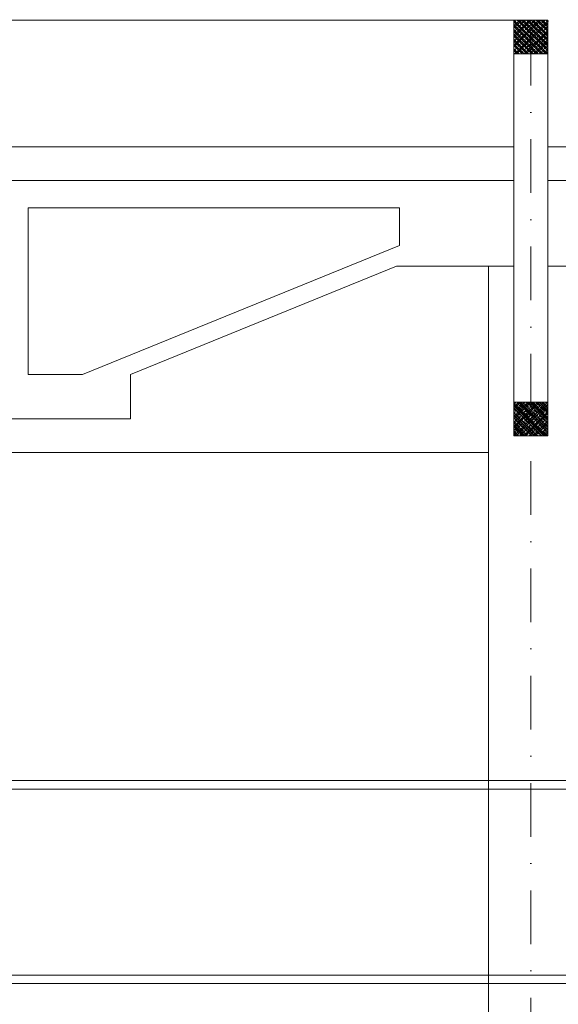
# Model space of a CAD drawing. Header units: millimetres. Extents: x -916886 to 3713765, y -2985421 to 1675785.
# Tile 116 of 656: x 14975 to 18163, y -61635 to -55808. Entities that reach past the tile are written whole.
import ezdxf

# ---------------------------------------------------------------- set-up
doc = ezdxf.new("R2010")
doc.units = ezdxf.units.MM
doc.linetypes.add('CENTERX2', pattern=[101.6, 63.5, -12.7, 12.7, -12.7])
doc.linetypes.add('DASHDOT', pattern=[25.4, 12.7, -6.35, 0, -6.35])
for name, color, linetype, lineweight in [('A99_N_kce-pohl', 1, 'Continuous', 9), ('A99_N_sraf', 252, 'Continuous', 0), ('A99_N_sraf @ 100 VP46', 252, 'Continuous', 0), ('A99_N_sraf @ 100 VPModel', 252, 'Continuous', 0), ('A99_N_sraf @ 200 VP1', 252, 'Continuous', 0), ('A99_N_sraf @ 200 VP10', 252, 'Continuous', 0), ('A99_N_sraf @ 200 VP11', 252, 'Continuous', 0), ('A99_N_sraf @ 200 VP12', 252, 'Continuous', 0), ('A99_N_sraf @ 200 VP13', 252, 'Continuous', 0), ('A99_N_sraf @ 200 VP14', 252, 'Continuous', 0), ('A99_N_sraf @ 200 VP15', 252, 'Continuous', 0), ('A99_N_sraf @ 200 VP16', 252, 'Continuous', 0), ('A99_N_sraf @ 200 VP17', 252, 'Continuous', 0), ('A99_N_sraf @ 200 VP18', 252, 'Continuous', 0), ('A99_N_sraf @ 200 VP19', 252, 'Continuous', 0), ('A99_N_sraf @ 200 VP2', 252, 'Continuous', 0), ('A99_N_sraf @ 200 VP20', 252, 'Continuous', 0), ('A99_N_sraf @ 200 VP21', 252, 'Continuous', 0), ('A99_N_sraf @ 200 VP22', 252, 'Continuous', 0), ('A99_N_sraf @ 200 VP23', 252, 'Continuous', 0), ('A99_N_sraf @ 200 VP24', 252, 'Continuous', 0), ('A99_N_sraf @ 200 VP25', 252, 'Continuous', 0), ('A99_N_sraf @ 200 VP26', 252, 'Continuous', 0), ('A99_N_sraf @ 200 VP27', 252, 'Continuous', 0), ('A99_N_sraf @ 200 VP28', 252, 'Continuous', 0), ('A99_N_sraf @ 200 VP3', 252, 'Continuous', 0), ('A99_N_sraf @ 200 VP31', 252, 'Continuous', 0), ('A99_N_sraf @ 200 VP32', 252, 'Continuous', 0), ('A99_N_sraf @ 200 VP33', 252, 'Continuous', 0), ('A99_N_sraf @ 200 VP34', 252, 'Continuous', 0), ('A99_N_sraf @ 200 VP35', 252, 'Continuous', 0), ('A99_N_sraf @ 200 VP36', 252, 'Continuous', 0), ('A99_N_sraf @ 200 VP37', 252, 'Continuous', 0), ('A99_N_sraf @ 200 VP38', 252, 'Continuous', 0), ('A99_N_sraf @ 200 VP39', 252, 'Continuous', 0), ('A99_N_sraf @ 200 VP4', 252, 'Continuous', 0), ('A99_N_sraf @ 200 VP40', 252, 'Continuous', 0), ('A99_N_sraf @ 200 VP41', 252, 'Continuous', 0), ('A99_N_sraf @ 200 VP42', 252, 'Continuous', 0), ('A99_N_sraf @ 200 VP43', 252, 'Continuous', 0), ('A99_N_sraf @ 200 VP44', 252, 'Continuous', 0), ('A99_N_sraf @ 200 VP45', 252, 'Continuous', 0), ('A99_N_sraf @ 200 VP47', 252, 'Continuous', 0), ('A99_N_sraf @ 200 VP48', 252, 'Continuous', 0), ('A99_N_sraf @ 200 VP49', 252, 'Continuous', 0), ('A99_N_sraf @ 200 VP50', 252, 'Continuous', 0), ('A99_N_sraf @ 200 VP6', 252, 'Continuous', 0), ('A99_N_sraf @ 200 VP7', 252, 'Continuous', 0), ('A99_N_sraf @ 200 VP8', 252, 'Continuous', 0), ('A99_N_sraf @ 200 VP9', 252, 'Continuous', 0), ('A99_N_sraf @ 200 VPModel', 252, 'Continuous', 0), ('A99_N_sraf @ 50 (2)', 252, 'Continuous', 0), ('A99_S_kce-pohl', 7, 'Continuous', 5), ('A99_S_kce-rez-sil', 7, 'Continuous', 15), ('A99_S_osy', 1, 'CENTERX2', 5)]:
    doc.layers.add(name, color=color, linetype=linetype, lineweight=lineweight)
pattern_1 = [(45, (12240, -24905.143), (-28.28427, 28.28427), []), (45, (12251.314, -24905.143), (-28.28427, 28.28427), []), (45, (12273.94, -24905.143), (-16.970563, 39.59798), [16, -8, 0, -8])]
pattern_2 = [(315, (-24905.143, -12240), (28.28427, 28.28427), []), (315, (-24905.143, -12251.314), (28.28427, 28.28427), []), (315, (-24905.143, -12273.94), (39.59798, 16.970563), [16, -8, 0, -8])]
pattern_3 = [(135, (24905.143, 12240), (-28.284271, -28.284271), []), (135, (24905.143, 12251.314), (-28.284271, -28.284271), []), (135, (24905.143, 12273.94), (-39.59798, -16.970563), [16, -8, 0, -8])]
pattern_4 = [(315, (-24905.143, -12240), (28.28427, 28.28427), []), (315, (-24905.143, -12251.314), (28.28427, 28.28427), []), (315, (-24905.143, -12273.94), (39.59798, 16.970563), [16, -8, 0, -8])]
pattern_5 = [(45, (12240, -27105.143), (-28.28427, 28.28427), []), (45, (12251.314, -27105.143), (-28.28427, 28.28427), []), (45, (12273.94, -27105.143), (-16.970563, 39.59798), [16, -8, 0, -8])]
pattern_6 = [(315, (-27105.143, -12240), (28.284271, 28.284271), []), (315, (-27105.143, -12251.314), (28.284271, 28.284271), []), (315, (-27105.143, -12273.94), (39.59798, 16.970563), [16, -8, 0, -8])]
pattern_7 = [(135, (27105.143, 12240), (-28.284271, -28.284271), []), (135, (27105.143, 12251.314), (-28.284271, -28.284271), []), (135, (27105.143, 12273.94), (-39.59798, -16.970563), [16, -8, 0, -8])]
pattern_8 = [(315, (-27105.143, -12240), (28.284271, 28.284271), []), (315, (-27105.143, -12251.314), (28.284271, 28.284271), []), (315, (-27105.143, -12273.94), (39.59798, 16.970563), [16, -8, 0, -8])]

# ---------------------------------------------------------------- blocks, each defined once
blk = doc.blocks.new('*U2423')
at = {"layer": 'A99_N_sraf @ 100 VP46', "lineweight": 0, "ltscale": 2, "transparency": 33554687}
h = blk.add_hatch(dxfattribs=at)
h.set_pattern_fill('ZELEZOBETON', color=256, scale=8)
h.set_pattern_definition(pattern_4)
h.paths.add_polyline_path([(18100, -56010.1), (18100, -55810.1), (17900, -55810.1), (17900, -56010.1)])
at = {"layer": 'A99_N_sraf @ 100 VPModel', "lineweight": 0, "ltscale": 2, "transparency": 33554687}
h = blk.add_hatch(dxfattribs=at)
h.set_pattern_fill('ZELEZOBETON', color=256, scale=8)
h.set_pattern_definition(pattern_1)
h.paths.add_polyline_path([(18100, -56010.1), (18100, -55810.1), (17900, -55810.1), (17900, -56010.1)])
at = {"layer": 'A99_N_sraf @ 200 VP1', "lineweight": 0, "ltscale": 2, "transparency": 33554687}
h = blk.add_hatch(dxfattribs=at)
h.set_pattern_fill('ZELEZOBETON', color=256, scale=8)
h.set_pattern_definition(pattern_1)
h.paths.add_polyline_path([(18100, -56010.1), (18100, -55810.1), (17900, -55810.1), (17900, -56010.1)])
at = {"layer": 'A99_N_sraf @ 200 VP10', "lineweight": 0, "ltscale": 2, "transparency": 33554687}
h = blk.add_hatch(dxfattribs=at)
h.set_pattern_fill('ZELEZOBETON', color=256, scale=8)
h.set_pattern_definition(pattern_1)
h.paths.add_polyline_path([(18100, -56010.1), (18100, -55810.1), (17900, -55810.1), (17900, -56010.1)])
at = {"layer": 'A99_N_sraf @ 200 VP11', "lineweight": 0, "ltscale": 2, "transparency": 33554687}
h = blk.add_hatch(dxfattribs=at)
h.set_pattern_fill('ZELEZOBETON', color=256, scale=8)
h.set_pattern_definition(pattern_2)
h.paths.add_polyline_path([(18100, -56010.1), (18100, -55810.1), (17900, -55810.1), (17900, -56010.1)])
at = {"layer": 'A99_N_sraf @ 200 VP12', "lineweight": 0, "ltscale": 2, "transparency": 33554687}
h = blk.add_hatch(dxfattribs=at)
h.set_pattern_fill('ZELEZOBETON', color=256, scale=8)
h.set_pattern_definition(pattern_1)
h.paths.add_polyline_path([(18100, -56010.1), (18100, -55810.1), (17900, -55810.1), (17900, -56010.1)])
at = {"layer": 'A99_N_sraf @ 200 VP13', "lineweight": 0, "ltscale": 2, "transparency": 33554687}
h = blk.add_hatch(dxfattribs=at)
h.set_pattern_fill('ZELEZOBETON', color=256, scale=8)
h.set_pattern_definition(pattern_1)
h.paths.add_polyline_path([(18100, -56010.1), (18100, -55810.1), (17900, -55810.1), (17900, -56010.1)])
at = {"layer": 'A99_N_sraf @ 200 VP14', "lineweight": 0, "ltscale": 2, "transparency": 33554687}
h = blk.add_hatch(dxfattribs=at)
h.set_pattern_fill('ZELEZOBETON', color=256, scale=8)
h.set_pattern_definition(pattern_2)
h.paths.add_polyline_path([(18100, -56010.1), (18100, -55810.1), (17900, -55810.1), (17900, -56010.1)])
at = {"layer": 'A99_N_sraf @ 200 VP15', "lineweight": 0, "ltscale": 2, "transparency": 33554687}
h = blk.add_hatch(dxfattribs=at)
h.set_pattern_fill('ZELEZOBETON', color=256, scale=8)
h.set_pattern_definition(pattern_1)
h.paths.add_polyline_path([(18100, -56010.1), (18100, -55810.1), (17900, -55810.1), (17900, -56010.1)])
at = {"layer": 'A99_N_sraf @ 200 VP16', "lineweight": 0, "ltscale": 2, "transparency": 33554687}
h = blk.add_hatch(dxfattribs=at)
h.set_pattern_fill('ZELEZOBETON', color=256, scale=8)
h.set_pattern_definition(pattern_3)
h.paths.add_polyline_path([(18100, -56010.1), (18100, -55810.1), (17900, -55810.1), (17900, -56010.1)])
at = {"layer": 'A99_N_sraf @ 200 VP17', "lineweight": 0, "ltscale": 2, "transparency": 33554687}
h = blk.add_hatch(dxfattribs=at)
h.set_pattern_fill('ZELEZOBETON', color=256, scale=8)
h.set_pattern_definition(pattern_2)
h.paths.add_polyline_path([(18100, -56010.1), (18100, -55810.1), (17900, -55810.1), (17900, -56010.1)])
at = {"layer": 'A99_N_sraf @ 200 VP18', "lineweight": 0, "ltscale": 2, "transparency": 33554687}
h = blk.add_hatch(dxfattribs=at)
h.set_pattern_fill('ZELEZOBETON', color=256, scale=8)
h.set_pattern_definition(pattern_1)
h.paths.add_polyline_path([(18100, -56010.1), (18100, -55810.1), (17900, -55810.1), (17900, -56010.1)])
at = {"layer": 'A99_N_sraf @ 200 VP19', "lineweight": 0, "ltscale": 2, "transparency": 33554687}
h = blk.add_hatch(dxfattribs=at)
h.set_pattern_fill('ZELEZOBETON', color=256, scale=8)
h.set_pattern_definition(pattern_1)
h.paths.add_polyline_path([(18100, -56010.1), (18100, -55810.1), (17900, -55810.1), (17900, -56010.1)])
at = {"layer": 'A99_N_sraf @ 200 VP2', "lineweight": 0, "ltscale": 2, "transparency": 33554687}
h = blk.add_hatch(dxfattribs=at)
h.set_pattern_fill('ZELEZOBETON', color=256, scale=8)
h.set_pattern_definition(pattern_1)
h.paths.add_polyline_path([(18100, -56010.1), (18100, -55810.1), (17900, -55810.1), (17900, -56010.1)])
at = {"layer": 'A99_N_sraf @ 200 VP20', "lineweight": 0, "ltscale": 2, "transparency": 33554687}
h = blk.add_hatch(dxfattribs=at)
h.set_pattern_fill('ZELEZOBETON', color=256, scale=8)
h.set_pattern_definition(pattern_3)
h.paths.add_polyline_path([(18100, -56010.1), (18100, -55810.1), (17900, -55810.1), (17900, -56010.1)])
at = {"layer": 'A99_N_sraf @ 200 VP21', "lineweight": 0, "ltscale": 2, "transparency": 33554687}
h = blk.add_hatch(dxfattribs=at)
h.set_pattern_fill('ZELEZOBETON', color=256, scale=8)
h.set_pattern_definition(pattern_2)
h.paths.add_polyline_path([(18100, -56010.1), (18100, -55810.1), (17900, -55810.1), (17900, -56010.1)])
at = {"layer": 'A99_N_sraf @ 200 VP22', "lineweight": 0, "ltscale": 2, "transparency": 33554687}
h = blk.add_hatch(dxfattribs=at)
h.set_pattern_fill('ZELEZOBETON', color=256, scale=8)
h.set_pattern_definition(pattern_1)
h.paths.add_polyline_path([(18100, -56010.1), (18100, -55810.1), (17900, -55810.1), (17900, -56010.1)])
at = {"layer": 'A99_N_sraf @ 200 VP23', "lineweight": 0, "ltscale": 2, "transparency": 33554687}
h = blk.add_hatch(dxfattribs=at)
h.set_pattern_fill('ZELEZOBETON', color=256, scale=8)
h.set_pattern_definition(pattern_1)
h.paths.add_polyline_path([(18100, -56010.1), (18100, -55810.1), (17900, -55810.1), (17900, -56010.1)])
at = {"layer": 'A99_N_sraf @ 200 VP24', "lineweight": 0, "ltscale": 2, "transparency": 33554687}
h = blk.add_hatch(dxfattribs=at)
h.set_pattern_fill('ZELEZOBETON', color=256, scale=8)
h.set_pattern_definition(pattern_1)
h.paths.add_polyline_path([(18100, -56010.1), (18100, -55810.1), (17900, -55810.1), (17900, -56010.1)])
at = {"layer": 'A99_N_sraf @ 200 VP25', "lineweight": 0, "ltscale": 2, "transparency": 33554687}
h = blk.add_hatch(dxfattribs=at)
h.set_pattern_fill('ZELEZOBETON', color=256, scale=8)
h.set_pattern_definition(pattern_3)
h.paths.add_polyline_path([(18100, -56010.1), (18100, -55810.1), (17900, -55810.1), (17900, -56010.1)])
at = {"layer": 'A99_N_sraf @ 200 VP26', "lineweight": 0, "ltscale": 2, "transparency": 33554687}
h = blk.add_hatch(dxfattribs=at)
h.set_pattern_fill('ZELEZOBETON', color=256, scale=8)
h.set_pattern_definition(pattern_1)
h.paths.add_polyline_path([(18100, -56010.1), (18100, -55810.1), (17900, -55810.1), (17900, -56010.1)])
at = {"layer": 'A99_N_sraf @ 200 VP27', "lineweight": 0, "ltscale": 2, "transparency": 33554687}
h = blk.add_hatch(dxfattribs=at)
h.set_pattern_fill('ZELEZOBETON', color=256, scale=8)
h.set_pattern_definition(pattern_1)
h.paths.add_polyline_path([(18100, -56010.1), (18100, -55810.1), (17900, -55810.1), (17900, -56010.1)])
at = {"layer": 'A99_N_sraf @ 200 VP28', "lineweight": 0, "ltscale": 2, "transparency": 33554687}
h = blk.add_hatch(dxfattribs=at)
h.set_pattern_fill('ZELEZOBETON', color=256, scale=8)
h.set_pattern_definition(pattern_1)
h.paths.add_polyline_path([(18100, -56010.1), (18100, -55810.1), (17900, -55810.1), (17900, -56010.1)])
at = {"layer": 'A99_N_sraf @ 200 VP3', "lineweight": 0, "ltscale": 2, "transparency": 33554687}
h = blk.add_hatch(dxfattribs=at)
h.set_pattern_fill('ZELEZOBETON', color=256, scale=8)
h.set_pattern_definition(pattern_1)
h.paths.add_polyline_path([(18100, -56010.1), (18100, -55810.1), (17900, -55810.1), (17900, -56010.1)])
at = {"layer": 'A99_N_sraf @ 200 VP31', "lineweight": 0, "ltscale": 2, "transparency": 33554687}
h = blk.add_hatch(dxfattribs=at)
h.set_pattern_fill('ZELEZOBETON', color=256, scale=8)
h.set_pattern_definition(pattern_1)
h.paths.add_polyline_path([(18100, -56010.1), (18100, -55810.1), (17900, -55810.1), (17900, -56010.1)])
at = {"layer": 'A99_N_sraf @ 200 VP32', "lineweight": 0, "ltscale": 2, "transparency": 33554687}
h = blk.add_hatch(dxfattribs=at)
h.set_pattern_fill('ZELEZOBETON', color=256, scale=8)
h.set_pattern_definition(pattern_1)
h.paths.add_polyline_path([(18100, -56010.1), (18100, -55810.1), (17900, -55810.1), (17900, -56010.1)])
at = {"layer": 'A99_N_sraf @ 200 VP33', "lineweight": 0, "ltscale": 2, "transparency": 33554687}
h = blk.add_hatch(dxfattribs=at)
h.set_pattern_fill('ZELEZOBETON', color=256, scale=8)
h.set_pattern_definition(pattern_1)
h.paths.add_polyline_path([(18100, -56010.1), (18100, -55810.1), (17900, -55810.1), (17900, -56010.1)])
at = {"layer": 'A99_N_sraf @ 200 VP34', "lineweight": 0, "ltscale": 2, "transparency": 33554687}
h = blk.add_hatch(dxfattribs=at)
h.set_pattern_fill('ZELEZOBETON', color=256, scale=8)
h.set_pattern_definition(pattern_1)
h.paths.add_polyline_path([(18100, -56010.1), (18100, -55810.1), (17900, -55810.1), (17900, -56010.1)])
at = {"layer": 'A99_N_sraf @ 200 VP35', "lineweight": 0, "ltscale": 2, "transparency": 33554687}
h = blk.add_hatch(dxfattribs=at)
h.set_pattern_fill('ZELEZOBETON', color=256, scale=8)
h.set_pattern_definition(pattern_1)
h.paths.add_polyline_path([(18100, -56010.1), (18100, -55810.1), (17900, -55810.1), (17900, -56010.1)])
at = {"layer": 'A99_N_sraf @ 200 VP36', "lineweight": 0, "ltscale": 2, "transparency": 33554687}
h = blk.add_hatch(dxfattribs=at)
h.set_pattern_fill('ZELEZOBETON', color=256, scale=8)
h.set_pattern_definition(pattern_1)
h.paths.add_polyline_path([(18100, -56010.1), (18100, -55810.1), (17900, -55810.1), (17900, -56010.1)])
at = {"layer": 'A99_N_sraf @ 200 VP37', "lineweight": 0, "ltscale": 2, "transparency": 33554687}
h = blk.add_hatch(dxfattribs=at)
h.set_pattern_fill('ZELEZOBETON', color=256, scale=8)
h.set_pattern_definition(pattern_1)
h.paths.add_polyline_path([(18100, -56010.1), (18100, -55810.1), (17900, -55810.1), (17900, -56010.1)])
at = {"layer": 'A99_N_sraf @ 200 VP38', "lineweight": 0, "ltscale": 2, "transparency": 33554687}
h = blk.add_hatch(dxfattribs=at)
h.set_pattern_fill('ZELEZOBETON', color=256, scale=8)
h.set_pattern_definition(pattern_1)
h.paths.add_polyline_path([(18100, -56010.1), (18100, -55810.1), (17900, -55810.1), (17900, -56010.1)])
at = {"layer": 'A99_N_sraf @ 200 VP39', "lineweight": 0, "ltscale": 2, "transparency": 33554687}
h = blk.add_hatch(dxfattribs=at)
h.set_pattern_fill('ZELEZOBETON', color=256, scale=8)
h.set_pattern_definition(pattern_1)
h.paths.add_polyline_path([(18100, -56010.1), (18100, -55810.1), (17900, -55810.1), (17900, -56010.1)])
at = {"layer": 'A99_N_sraf @ 200 VP4', "lineweight": 0, "ltscale": 2, "transparency": 33554687}
h = blk.add_hatch(dxfattribs=at)
h.set_pattern_fill('ZELEZOBETON', color=256, scale=8)
h.set_pattern_definition(pattern_1)
h.paths.add_polyline_path([(18100, -56010.1), (18100, -55810.1), (17900, -55810.1), (17900, -56010.1)])
at = {"layer": 'A99_N_sraf @ 200 VP40', "lineweight": 0, "ltscale": 2, "transparency": 33554687}
h = blk.add_hatch(dxfattribs=at)
h.set_pattern_fill('ZELEZOBETON', color=256, scale=8)
h.set_pattern_definition(pattern_1)
h.paths.add_polyline_path([(18100, -56010.1), (18100, -55810.1), (17900, -55810.1), (17900, -56010.1)])
at = {"layer": 'A99_N_sraf @ 200 VP41', "lineweight": 0, "ltscale": 2, "transparency": 33554687}
h = blk.add_hatch(dxfattribs=at)
h.set_pattern_fill('ZELEZOBETON', color=256, scale=8)
h.set_pattern_definition(pattern_1)
h.paths.add_polyline_path([(18100, -56010.1), (18100, -55810.1), (17900, -55810.1), (17900, -56010.1)])
at = {"layer": 'A99_N_sraf @ 200 VP42', "lineweight": 0, "ltscale": 2, "transparency": 33554687}
h = blk.add_hatch(dxfattribs=at)
h.set_pattern_fill('ZELEZOBETON', color=256, scale=8)
h.set_pattern_definition(pattern_1)
h.paths.add_polyline_path([(18100, -56010.1), (18100, -55810.1), (17900, -55810.1), (17900, -56010.1)])
at = {"layer": 'A99_N_sraf @ 200 VP43', "lineweight": 0, "ltscale": 2, "transparency": 33554687}
h = blk.add_hatch(dxfattribs=at)
h.set_pattern_fill('ZELEZOBETON', color=256, scale=8)
h.set_pattern_definition(pattern_1)
h.paths.add_polyline_path([(18100, -56010.1), (18100, -55810.1), (17900, -55810.1), (17900, -56010.1)])
at = {"layer": 'A99_N_sraf @ 200 VP44', "lineweight": 0, "ltscale": 2, "transparency": 33554687}
h = blk.add_hatch(dxfattribs=at)
h.set_pattern_fill('ZELEZOBETON', color=256, scale=8)
h.set_pattern_definition(pattern_1)
h.paths.add_polyline_path([(18100, -56010.1), (18100, -55810.1), (17900, -55810.1), (17900, -56010.1)])
at = {"layer": 'A99_N_sraf @ 200 VP45', "lineweight": 0, "ltscale": 2, "transparency": 33554687}
h = blk.add_hatch(dxfattribs=at)
h.set_pattern_fill('ZELEZOBETON', color=256, scale=8)
h.set_pattern_definition(pattern_4)
h.paths.add_polyline_path([(18100, -56010.1), (18100, -55810.1), (17900, -55810.1), (17900, -56010.1)])
at = {"layer": 'A99_N_sraf @ 200 VP47', "lineweight": 0, "ltscale": 2, "transparency": 33554687}
h = blk.add_hatch(dxfattribs=at)
h.set_pattern_fill('ZELEZOBETON', color=256, scale=8)
h.set_pattern_definition(pattern_3)
h.paths.add_polyline_path([(18100, -56010.1), (18100, -55810.1), (17900, -55810.1), (17900, -56010.1)])
at = {"layer": 'A99_N_sraf @ 200 VP48', "lineweight": 0, "ltscale": 2, "transparency": 33554687}
h = blk.add_hatch(dxfattribs=at)
h.set_pattern_fill('ZELEZOBETON', color=256, scale=8)
h.set_pattern_definition(pattern_1)
h.paths.add_polyline_path([(18100, -56010.1), (18100, -55810.1), (17900, -55810.1), (17900, -56010.1)])
at = {"layer": 'A99_N_sraf @ 200 VP49', "lineweight": 0, "ltscale": 2, "transparency": 33554687}
h = blk.add_hatch(dxfattribs=at)
h.set_pattern_fill('ZELEZOBETON', color=256, scale=8)
h.set_pattern_definition(pattern_1)
h.paths.add_polyline_path([(18100, -56010.1), (18100, -55810.1), (17900, -55810.1), (17900, -56010.1)])
at = {"layer": 'A99_N_sraf @ 200 VP50', "lineweight": 0, "ltscale": 2, "transparency": 33554687}
h = blk.add_hatch(dxfattribs=at)
h.set_pattern_fill('ZELEZOBETON', color=256, scale=8)
h.set_pattern_definition(pattern_1)
h.paths.add_polyline_path([(18100, -56010.1), (18100, -55810.1), (17900, -55810.1), (17900, -56010.1)])
at = {"layer": 'A99_N_sraf @ 200 VP6', "lineweight": 0, "ltscale": 2, "transparency": 33554687}
h = blk.add_hatch(dxfattribs=at)
h.set_pattern_fill('ZELEZOBETON', color=256, scale=8)
h.set_pattern_definition(pattern_1)
h.paths.add_polyline_path([(18100, -56010.1), (18100, -55810.1), (17900, -55810.1), (17900, -56010.1)])
at = {"layer": 'A99_N_sraf @ 200 VP7', "lineweight": 0, "ltscale": 2, "transparency": 33554687}
h = blk.add_hatch(dxfattribs=at)
h.set_pattern_fill('ZELEZOBETON', color=256, scale=8)
h.set_pattern_definition(pattern_1)
h.paths.add_polyline_path([(18100, -56010.1), (18100, -55810.1), (17900, -55810.1), (17900, -56010.1)])
at = {"layer": 'A99_N_sraf @ 200 VP8', "lineweight": 0, "ltscale": 2, "transparency": 33554687}
h = blk.add_hatch(dxfattribs=at)
h.set_pattern_fill('ZELEZOBETON', color=256, scale=8)
h.set_pattern_definition(pattern_1)
h.paths.add_polyline_path([(18100, -56010.1), (18100, -55810.1), (17900, -55810.1), (17900, -56010.1)])
at = {"layer": 'A99_N_sraf @ 200 VP9', "lineweight": 0, "ltscale": 2, "transparency": 33554687}
h = blk.add_hatch(dxfattribs=at)
h.set_pattern_fill('ZELEZOBETON', color=256, scale=8)
h.set_pattern_definition(pattern_1)
h.paths.add_polyline_path([(18100, -56010.1), (18100, -55810.1), (17900, -55810.1), (17900, -56010.1)])
at = {"layer": 'A99_N_sraf @ 200 VPModel', "lineweight": 0, "ltscale": 2, "transparency": 33554687}
h = blk.add_hatch(dxfattribs=at)
h.set_pattern_fill('ZELEZOBETON', color=256, scale=8)
h.set_pattern_definition(pattern_1)
h.paths.add_polyline_path([(18100, -56010.1), (18100, -55810.1), (17900, -55810.1), (17900, -56010.1)])
at = {"layer": 'A99_N_sraf @ 50 (2)', "lineweight": 0, "ltscale": 2, "transparency": 33554687}
h = blk.add_hatch(dxfattribs=at)
h.set_pattern_fill('ZELEZOBETON', color=256, scale=8)
h.set_pattern_definition(pattern_1)
h.paths.add_polyline_path([(18100, -56010.1), (18100, -55810.1), (17900, -55810.1), (17900, -56010.1)])
blk = doc.blocks.new('*U2424')
at = {"layer": 'A99_N_sraf @ 100 VP46', "lineweight": 0, "ltscale": 2, "transparency": 33554687}
h = blk.add_hatch(dxfattribs=at)
h.set_pattern_fill('ZELEZOBETON', color=256, scale=8)
h.set_pattern_definition(pattern_8)
h.paths.add_polyline_path([(18100, -58270.1), (18100, -58072.4), (17900, -58072.4), (17900, -58270.1)])
at = {"layer": 'A99_N_sraf @ 100 VPModel', "lineweight": 0, "ltscale": 2, "transparency": 33554687}
h = blk.add_hatch(dxfattribs=at)
h.set_pattern_fill('ZELEZOBETON', color=256, scale=8)
h.set_pattern_definition(pattern_5)
h.paths.add_polyline_path([(18100, -58270.1), (18100, -58072.4), (17900, -58072.4), (17900, -58270.1)])
at = {"layer": 'A99_N_sraf @ 200 VP1', "lineweight": 0, "ltscale": 2, "transparency": 33554687}
h = blk.add_hatch(dxfattribs=at)
h.set_pattern_fill('ZELEZOBETON', color=256, scale=8)
h.set_pattern_definition(pattern_5)
h.paths.add_polyline_path([(18100, -58270.1), (18100, -58072.4), (17900, -58072.4), (17900, -58270.1)])
at = {"layer": 'A99_N_sraf @ 200 VP10', "lineweight": 0, "ltscale": 2, "transparency": 33554687}
h = blk.add_hatch(dxfattribs=at)
h.set_pattern_fill('ZELEZOBETON', color=256, scale=8)
h.set_pattern_definition(pattern_5)
h.paths.add_polyline_path([(18100, -58270.1), (18100, -58072.4), (17900, -58072.4), (17900, -58270.1)])
at = {"layer": 'A99_N_sraf @ 200 VP11', "lineweight": 0, "ltscale": 2, "transparency": 33554687}
h = blk.add_hatch(dxfattribs=at)
h.set_pattern_fill('ZELEZOBETON', color=256, scale=8)
h.set_pattern_definition(pattern_6)
h.paths.add_polyline_path([(18100, -58270.1), (18100, -58072.4), (17900, -58072.4), (17900, -58270.1)])
at = {"layer": 'A99_N_sraf @ 200 VP12', "lineweight": 0, "ltscale": 2, "transparency": 33554687}
h = blk.add_hatch(dxfattribs=at)
h.set_pattern_fill('ZELEZOBETON', color=256, scale=8)
h.set_pattern_definition(pattern_5)
h.paths.add_polyline_path([(18100, -58270.1), (18100, -58072.4), (17900, -58072.4), (17900, -58270.1)])
at = {"layer": 'A99_N_sraf @ 200 VP13', "lineweight": 0, "ltscale": 2, "transparency": 33554687}
h = blk.add_hatch(dxfattribs=at)
h.set_pattern_fill('ZELEZOBETON', color=256, scale=8)
h.set_pattern_definition(pattern_5)
h.paths.add_polyline_path([(18100, -58270.1), (18100, -58072.4), (17900, -58072.4), (17900, -58270.1)])
at = {"layer": 'A99_N_sraf @ 200 VP14', "lineweight": 0, "ltscale": 2, "transparency": 33554687}
h = blk.add_hatch(dxfattribs=at)
h.set_pattern_fill('ZELEZOBETON', color=256, scale=8)
h.set_pattern_definition(pattern_6)
h.paths.add_polyline_path([(18100, -58270.1), (18100, -58072.4), (17900, -58072.4), (17900, -58270.1)])
at = {"layer": 'A99_N_sraf @ 200 VP15', "lineweight": 0, "ltscale": 2, "transparency": 33554687}
h = blk.add_hatch(dxfattribs=at)
h.set_pattern_fill('ZELEZOBETON', color=256, scale=8)
h.set_pattern_definition(pattern_5)
h.paths.add_polyline_path([(18100, -58270.1), (18100, -58072.4), (17900, -58072.4), (17900, -58270.1)])
at = {"layer": 'A99_N_sraf @ 200 VP16', "lineweight": 0, "ltscale": 2, "transparency": 33554687}
h = blk.add_hatch(dxfattribs=at)
h.set_pattern_fill('ZELEZOBETON', color=256, scale=8)
h.set_pattern_definition(pattern_7)
h.paths.add_polyline_path([(18100, -58270.1), (18100, -58072.4), (17900, -58072.4), (17900, -58270.1)])
at = {"layer": 'A99_N_sraf @ 200 VP17', "lineweight": 0, "ltscale": 2, "transparency": 33554687}
h = blk.add_hatch(dxfattribs=at)
h.set_pattern_fill('ZELEZOBETON', color=256, scale=8)
h.set_pattern_definition(pattern_6)
h.paths.add_polyline_path([(18100, -58270.1), (18100, -58072.4), (17900, -58072.4), (17900, -58270.1)])
at = {"layer": 'A99_N_sraf @ 200 VP18', "lineweight": 0, "ltscale": 2, "transparency": 33554687}
h = blk.add_hatch(dxfattribs=at)
h.set_pattern_fill('ZELEZOBETON', color=256, scale=8)
h.set_pattern_definition(pattern_5)
h.paths.add_polyline_path([(18100, -58270.1), (18100, -58072.4), (17900, -58072.4), (17900, -58270.1)])
at = {"layer": 'A99_N_sraf @ 200 VP19', "lineweight": 0, "ltscale": 2, "transparency": 33554687}
h = blk.add_hatch(dxfattribs=at)
h.set_pattern_fill('ZELEZOBETON', color=256, scale=8)
h.set_pattern_definition(pattern_5)
h.paths.add_polyline_path([(18100, -58270.1), (18100, -58072.4), (17900, -58072.4), (17900, -58270.1)])
at = {"layer": 'A99_N_sraf @ 200 VP2', "lineweight": 0, "ltscale": 2, "transparency": 33554687}
h = blk.add_hatch(dxfattribs=at)
h.set_pattern_fill('ZELEZOBETON', color=256, scale=8)
h.set_pattern_definition(pattern_5)
h.paths.add_polyline_path([(18100, -58270.1), (18100, -58072.4), (17900, -58072.4), (17900, -58270.1)])
at = {"layer": 'A99_N_sraf @ 200 VP20', "lineweight": 0, "ltscale": 2, "transparency": 33554687}
h = blk.add_hatch(dxfattribs=at)
h.set_pattern_fill('ZELEZOBETON', color=256, scale=8)
h.set_pattern_definition(pattern_7)
h.paths.add_polyline_path([(18100, -58270.1), (18100, -58072.4), (17900, -58072.4), (17900, -58270.1)])
at = {"layer": 'A99_N_sraf @ 200 VP21', "lineweight": 0, "ltscale": 2, "transparency": 33554687}
h = blk.add_hatch(dxfattribs=at)
h.set_pattern_fill('ZELEZOBETON', color=256, scale=8)
h.set_pattern_definition(pattern_6)
h.paths.add_polyline_path([(18100, -58270.1), (18100, -58072.4), (17900, -58072.4), (17900, -58270.1)])
at = {"layer": 'A99_N_sraf @ 200 VP22', "lineweight": 0, "ltscale": 2, "transparency": 33554687}
h = blk.add_hatch(dxfattribs=at)
h.set_pattern_fill('ZELEZOBETON', color=256, scale=8)
h.set_pattern_definition(pattern_5)
h.paths.add_polyline_path([(18100, -58270.1), (18100, -58072.4), (17900, -58072.4), (17900, -58270.1)])
at = {"layer": 'A99_N_sraf @ 200 VP23', "lineweight": 0, "ltscale": 2, "transparency": 33554687}
h = blk.add_hatch(dxfattribs=at)
h.set_pattern_fill('ZELEZOBETON', color=256, scale=8)
h.set_pattern_definition(pattern_5)
h.paths.add_polyline_path([(18100, -58270.1), (18100, -58072.4), (17900, -58072.4), (17900, -58270.1)])
at = {"layer": 'A99_N_sraf @ 200 VP24', "lineweight": 0, "ltscale": 2, "transparency": 33554687}
h = blk.add_hatch(dxfattribs=at)
h.set_pattern_fill('ZELEZOBETON', color=256, scale=8)
h.set_pattern_definition(pattern_5)
h.paths.add_polyline_path([(18100, -58270.1), (18100, -58072.4), (17900, -58072.4), (17900, -58270.1)])
at = {"layer": 'A99_N_sraf @ 200 VP25', "lineweight": 0, "ltscale": 2, "transparency": 33554687}
h = blk.add_hatch(dxfattribs=at)
h.set_pattern_fill('ZELEZOBETON', color=256, scale=8)
h.set_pattern_definition(pattern_7)
h.paths.add_polyline_path([(18100, -58270.1), (18100, -58072.4), (17900, -58072.4), (17900, -58270.1)])
at = {"layer": 'A99_N_sraf @ 200 VP26', "lineweight": 0, "ltscale": 2, "transparency": 33554687}
h = blk.add_hatch(dxfattribs=at)
h.set_pattern_fill('ZELEZOBETON', color=256, scale=8)
h.set_pattern_definition(pattern_5)
h.paths.add_polyline_path([(18100, -58270.1), (18100, -58072.4), (17900, -58072.4), (17900, -58270.1)])
at = {"layer": 'A99_N_sraf @ 200 VP27', "lineweight": 0, "ltscale": 2, "transparency": 33554687}
h = blk.add_hatch(dxfattribs=at)
h.set_pattern_fill('ZELEZOBETON', color=256, scale=8)
h.set_pattern_definition(pattern_5)
h.paths.add_polyline_path([(18100, -58270.1), (18100, -58072.4), (17900, -58072.4), (17900, -58270.1)])
at = {"layer": 'A99_N_sraf @ 200 VP28', "lineweight": 0, "ltscale": 2, "transparency": 33554687}
h = blk.add_hatch(dxfattribs=at)
h.set_pattern_fill('ZELEZOBETON', color=256, scale=8)
h.set_pattern_definition(pattern_5)
h.paths.add_polyline_path([(18100, -58270.1), (18100, -58072.4), (17900, -58072.4), (17900, -58270.1)])
at = {"layer": 'A99_N_sraf @ 200 VP3', "lineweight": 0, "ltscale": 2, "transparency": 33554687}
h = blk.add_hatch(dxfattribs=at)
h.set_pattern_fill('ZELEZOBETON', color=256, scale=8)
h.set_pattern_definition(pattern_5)
h.paths.add_polyline_path([(18100, -58270.1), (18100, -58072.4), (17900, -58072.4), (17900, -58270.1)])
at = {"layer": 'A99_N_sraf @ 200 VP31', "lineweight": 0, "ltscale": 2, "transparency": 33554687}
h = blk.add_hatch(dxfattribs=at)
h.set_pattern_fill('ZELEZOBETON', color=256, scale=8)
h.set_pattern_definition(pattern_5)
h.paths.add_polyline_path([(18100, -58270.1), (18100, -58072.4), (17900, -58072.4), (17900, -58270.1)])
at = {"layer": 'A99_N_sraf @ 200 VP32', "lineweight": 0, "ltscale": 2, "transparency": 33554687}
h = blk.add_hatch(dxfattribs=at)
h.set_pattern_fill('ZELEZOBETON', color=256, scale=8)
h.set_pattern_definition(pattern_5)
h.paths.add_polyline_path([(18100, -58270.1), (18100, -58072.4), (17900, -58072.4), (17900, -58270.1)])
at = {"layer": 'A99_N_sraf @ 200 VP33', "lineweight": 0, "ltscale": 2, "transparency": 33554687}
h = blk.add_hatch(dxfattribs=at)
h.set_pattern_fill('ZELEZOBETON', color=256, scale=8)
h.set_pattern_definition(pattern_5)
h.paths.add_polyline_path([(18100, -58270.1), (18100, -58072.4), (17900, -58072.4), (17900, -58270.1)])
at = {"layer": 'A99_N_sraf @ 200 VP34', "lineweight": 0, "ltscale": 2, "transparency": 33554687}
h = blk.add_hatch(dxfattribs=at)
h.set_pattern_fill('ZELEZOBETON', color=256, scale=8)
h.set_pattern_definition(pattern_5)
h.paths.add_polyline_path([(18100, -58270.1), (18100, -58072.4), (17900, -58072.4), (17900, -58270.1)])
at = {"layer": 'A99_N_sraf @ 200 VP35', "lineweight": 0, "ltscale": 2, "transparency": 33554687}
h = blk.add_hatch(dxfattribs=at)
h.set_pattern_fill('ZELEZOBETON', color=256, scale=8)
h.set_pattern_definition(pattern_5)
h.paths.add_polyline_path([(18100, -58270.1), (18100, -58072.4), (17900, -58072.4), (17900, -58270.1)])
at = {"layer": 'A99_N_sraf @ 200 VP36', "lineweight": 0, "ltscale": 2, "transparency": 33554687}
h = blk.add_hatch(dxfattribs=at)
h.set_pattern_fill('ZELEZOBETON', color=256, scale=8)
h.set_pattern_definition(pattern_5)
h.paths.add_polyline_path([(18100, -58270.1), (18100, -58072.4), (17900, -58072.4), (17900, -58270.1)])
at = {"layer": 'A99_N_sraf @ 200 VP37', "lineweight": 0, "ltscale": 2, "transparency": 33554687}
h = blk.add_hatch(dxfattribs=at)
h.set_pattern_fill('ZELEZOBETON', color=256, scale=8)
h.set_pattern_definition(pattern_5)
h.paths.add_polyline_path([(18100, -58270.1), (18100, -58072.4), (17900, -58072.4), (17900, -58270.1)])
at = {"layer": 'A99_N_sraf @ 200 VP38', "lineweight": 0, "ltscale": 2, "transparency": 33554687}
h = blk.add_hatch(dxfattribs=at)
h.set_pattern_fill('ZELEZOBETON', color=256, scale=8)
h.set_pattern_definition(pattern_5)
h.paths.add_polyline_path([(18100, -58270.1), (18100, -58072.4), (17900, -58072.4), (17900, -58270.1)])
at = {"layer": 'A99_N_sraf @ 200 VP39', "lineweight": 0, "ltscale": 2, "transparency": 33554687}
h = blk.add_hatch(dxfattribs=at)
h.set_pattern_fill('ZELEZOBETON', color=256, scale=8)
h.set_pattern_definition(pattern_5)
h.paths.add_polyline_path([(18100, -58270.1), (18100, -58072.4), (17900, -58072.4), (17900, -58270.1)])
at = {"layer": 'A99_N_sraf @ 200 VP4', "lineweight": 0, "ltscale": 2, "transparency": 33554687}
h = blk.add_hatch(dxfattribs=at)
h.set_pattern_fill('ZELEZOBETON', color=256, scale=8)
h.set_pattern_definition(pattern_5)
h.paths.add_polyline_path([(18100, -58270.1), (18100, -58072.4), (17900, -58072.4), (17900, -58270.1)])
at = {"layer": 'A99_N_sraf @ 200 VP40', "lineweight": 0, "ltscale": 2, "transparency": 33554687}
h = blk.add_hatch(dxfattribs=at)
h.set_pattern_fill('ZELEZOBETON', color=256, scale=8)
h.set_pattern_definition(pattern_5)
h.paths.add_polyline_path([(18100, -58270.1), (18100, -58072.4), (17900, -58072.4), (17900, -58270.1)])
at = {"layer": 'A99_N_sraf @ 200 VP41', "lineweight": 0, "ltscale": 2, "transparency": 33554687}
h = blk.add_hatch(dxfattribs=at)
h.set_pattern_fill('ZELEZOBETON', color=256, scale=8)
h.set_pattern_definition(pattern_5)
h.paths.add_polyline_path([(18100, -58270.1), (18100, -58072.4), (17900, -58072.4), (17900, -58270.1)])
at = {"layer": 'A99_N_sraf @ 200 VP42', "lineweight": 0, "ltscale": 2, "transparency": 33554687}
h = blk.add_hatch(dxfattribs=at)
h.set_pattern_fill('ZELEZOBETON', color=256, scale=8)
h.set_pattern_definition(pattern_5)
h.paths.add_polyline_path([(18100, -58270.1), (18100, -58072.4), (17900, -58072.4), (17900, -58270.1)])
at = {"layer": 'A99_N_sraf @ 200 VP43', "lineweight": 0, "ltscale": 2, "transparency": 33554687}
h = blk.add_hatch(dxfattribs=at)
h.set_pattern_fill('ZELEZOBETON', color=256, scale=8)
h.set_pattern_definition(pattern_5)
h.paths.add_polyline_path([(18100, -58270.1), (18100, -58072.4), (17900, -58072.4), (17900, -58270.1)])
at = {"layer": 'A99_N_sraf @ 200 VP44', "lineweight": 0, "ltscale": 2, "transparency": 33554687}
h = blk.add_hatch(dxfattribs=at)
h.set_pattern_fill('ZELEZOBETON', color=256, scale=8)
h.set_pattern_definition(pattern_5)
h.paths.add_polyline_path([(18100, -58270.1), (18100, -58072.4), (17900, -58072.4), (17900, -58270.1)])
at = {"layer": 'A99_N_sraf @ 200 VP45', "lineweight": 0, "ltscale": 2, "transparency": 33554687}
h = blk.add_hatch(dxfattribs=at)
h.set_pattern_fill('ZELEZOBETON', color=256, scale=8)
h.set_pattern_definition(pattern_8)
h.paths.add_polyline_path([(18100, -58270.1), (18100, -58072.4), (17900, -58072.4), (17900, -58270.1)])
at = {"layer": 'A99_N_sraf @ 200 VP47', "lineweight": 0, "ltscale": 2, "transparency": 33554687}
h = blk.add_hatch(dxfattribs=at)
h.set_pattern_fill('ZELEZOBETON', color=256, scale=8)
h.set_pattern_definition(pattern_7)
h.paths.add_polyline_path([(18100, -58270.1), (18100, -58072.4), (17900, -58072.4), (17900, -58270.1)])
at = {"layer": 'A99_N_sraf @ 200 VP48', "lineweight": 0, "ltscale": 2, "transparency": 33554687}
h = blk.add_hatch(dxfattribs=at)
h.set_pattern_fill('ZELEZOBETON', color=256, scale=8)
h.set_pattern_definition(pattern_5)
h.paths.add_polyline_path([(18100, -58270.1), (18100, -58072.4), (17900, -58072.4), (17900, -58270.1)])
at = {"layer": 'A99_N_sraf @ 200 VP49', "lineweight": 0, "ltscale": 2, "transparency": 33554687}
h = blk.add_hatch(dxfattribs=at)
h.set_pattern_fill('ZELEZOBETON', color=256, scale=8)
h.set_pattern_definition(pattern_5)
h.paths.add_polyline_path([(18100, -58270.1), (18100, -58072.4), (17900, -58072.4), (17900, -58270.1)])
at = {"layer": 'A99_N_sraf @ 200 VP50', "lineweight": 0, "ltscale": 2, "transparency": 33554687}
h = blk.add_hatch(dxfattribs=at)
h.set_pattern_fill('ZELEZOBETON', color=256, scale=8)
h.set_pattern_definition(pattern_5)
h.paths.add_polyline_path([(18100, -58270.1), (18100, -58072.4), (17900, -58072.4), (17900, -58270.1)])
at = {"layer": 'A99_N_sraf @ 200 VP6', "lineweight": 0, "ltscale": 2, "transparency": 33554687}
h = blk.add_hatch(dxfattribs=at)
h.set_pattern_fill('ZELEZOBETON', color=256, scale=8)
h.set_pattern_definition(pattern_5)
h.paths.add_polyline_path([(18100, -58270.1), (18100, -58072.4), (17900, -58072.4), (17900, -58270.1)])
at = {"layer": 'A99_N_sraf @ 200 VP7', "lineweight": 0, "ltscale": 2, "transparency": 33554687}
h = blk.add_hatch(dxfattribs=at)
h.set_pattern_fill('ZELEZOBETON', color=256, scale=8)
h.set_pattern_definition(pattern_5)
h.paths.add_polyline_path([(18100, -58270.1), (18100, -58072.4), (17900, -58072.4), (17900, -58270.1)])
at = {"layer": 'A99_N_sraf @ 200 VP8', "lineweight": 0, "ltscale": 2, "transparency": 33554687}
h = blk.add_hatch(dxfattribs=at)
h.set_pattern_fill('ZELEZOBETON', color=256, scale=8)
h.set_pattern_definition(pattern_5)
h.paths.add_polyline_path([(18100, -58270.1), (18100, -58072.4), (17900, -58072.4), (17900, -58270.1)])
at = {"layer": 'A99_N_sraf @ 200 VP9', "lineweight": 0, "ltscale": 2, "transparency": 33554687}
h = blk.add_hatch(dxfattribs=at)
h.set_pattern_fill('ZELEZOBETON', color=256, scale=8)
h.set_pattern_definition(pattern_5)
h.paths.add_polyline_path([(18100, -58270.1), (18100, -58072.4), (17900, -58072.4), (17900, -58270.1)])
at = {"layer": 'A99_N_sraf @ 200 VPModel', "lineweight": 0, "ltscale": 2, "transparency": 33554687}
h = blk.add_hatch(dxfattribs=at)
h.set_pattern_fill('ZELEZOBETON', color=256, scale=8)
h.set_pattern_definition(pattern_5)
h.paths.add_polyline_path([(18100, -58270.1), (18100, -58072.4), (17900, -58072.4), (17900, -58270.1)])
at = {"layer": 'A99_N_sraf @ 50 (2)', "lineweight": 0, "ltscale": 2, "transparency": 33554687}
h = blk.add_hatch(dxfattribs=at)
h.set_pattern_fill('ZELEZOBETON', color=256, scale=8)
h.set_pattern_definition(pattern_5)
h.paths.add_polyline_path([(18100, -58270.1), (18100, -58072.4), (17900, -58072.4), (17900, -58270.1)])

msp = doc.modelspace()

# ---------------------------------------------------------------- linework, layer by layer
at = {"layer": 'A99_N_kce-pohl', "color": 1, "linetype": 'Continuous'}
for points in [[(12100, -56560.1), (17900, -56560.1)], [(18100, -56560.1), (23900, -56560.1)], [(12200, -58370.1), (17750, -58370.1)]]:
    msp.add_lwpolyline(points, dxfattribs=at)
at = {"layer": 'A99_S_kce-pohl', "linetype": 'Continuous'}
for p, q in [((17900, -55810.1), (12100, -55810.1)), ((17900, -58070.1), (17900, -55810.1)), ((18100, -58070.1), (18100, -55810.1)), ((17900, -56760.1), (12100, -56760.1)), ((23900, -56760.1), (18100, -56760.1)), ((17223.2, -56921.1), (15025, -56921.1)), ((15025, -57908.3), (15025, -56921.1)), ((17223.2, -57144), (17223.2, -56921.1)), ((15346.5, -57908.3), (17223.2, -57144)), ((15630.5, -57908.3), (17205.2, -57267)), ((17750, -57267), (17205.2, -57267)), ((17750, -69290.1), (17750, -57267)), ((17900, -57267), (17750, -57267)), ((18100, -57267), (18794.8, -57267)), ((15346.5, -57908.3), (15025, -57908.3)), ((15630.5, -58170.1), (15630.5, -57908.3))]:
    msp.add_line(p, q, dxfattribs=at)
for points in [[(15630.5, -58170.1), (12100, -58170.1)], [(5750, -60310.1), (150300, -60310.1)], [(5750, -60362.6), (150300, -60362.6)], [(5750, -61462.6), (150300, -61462.6)], [(5750, -61512.6), (150300, -61512.6)]]:
    msp.add_lwpolyline(points, dxfattribs=at)
at = {"layer": 'A99_S_kce-rez-sil', "linetype": 'Continuous', "flags": 128}
for points in [[(17900, -55810.1), (18100, -55810.1), (18100, -56010.1), (17900, -56010.1)], [(17900, -58072.4), (18100, -58072.4), (18100, -58270.1), (17900, -58270.1)]]:
    msp.add_lwpolyline(points, close=True, dxfattribs=at)
at = {"layer": 'A99_S_osy', "linetype": 'DASHDOT', "lineweight": 5, "ltscale": 25}
msp.add_line((18000, -53340.1), (18000, -71730.1), dxfattribs=at)

# ---------------------------------------------------------------- block references
at = {"layer": 'A99_N_sraf', "color": 4, "linetype": 'Continuous', "lineweight": 0}
for name in ['*U2423', '*U2424']:
    msp.add_blockref(name, (0, 0), dxfattribs=at)

doc.saveas('drawing.dxf')
